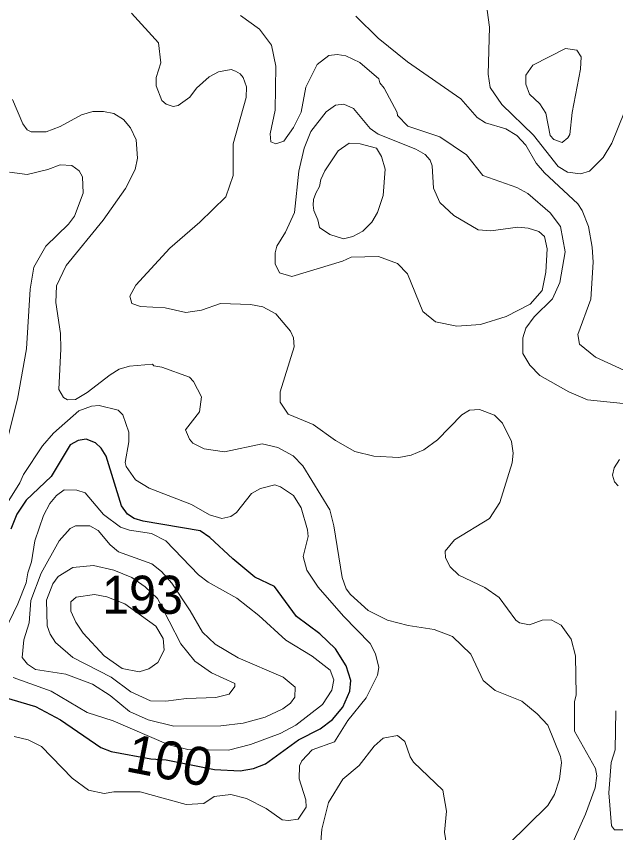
# Model space of a CAD drawing. Extents: x 673.6 to 698.9, y 7012 to 7040.1.
# Drawn here: x 685.826 to 687.084, y 7026.159 to 7027.871 of the extents above; entities that cross this region are included whole.
import ezdxf
from ezdxf.enums import TextEntityAlignment as Align

# ---------------------------------------------------------------- set-up
doc = ezdxf.new("R2010")
doc.units = 0
doc.header["$LTSCALE"] = 0.032
doc.layers.add('1', color=7, linetype='Continuous', lineweight=25)
doc.layers.add('2', color=7, linetype='Continuous', lineweight=13)
doc.layers.add('21', color=7, linetype='Continuous')
doc.layers.add('61', color=7, linetype='Continuous')

msp = doc.modelspace()

# ---------------------------------------------------------------- linework, layer by layer
at = {"layer": '1'}
msp.add_lwpolyline([(685.7788, 7026.4498), (685.8667, 7026.4234), (685.9193, 7026.3959), (686.0041, 7026.3375), (686.0253, 7026.329), (686.1088, 7026.3139), (686.1408, 7026.3121), (686.2422, 7026.2918), (686.2961, 7026.2887), (686.3239, 7026.2937), (686.3495, 7026.3034), (686.4189, 7026.3535), (686.464, 7026.377), (686.4899, 7026.3965), (686.5115, 7026.4223), (686.5264, 7026.456), (686.5282, 7026.4782), (686.5183, 7026.5088), (686.4961, 7026.545), (686.4633, 7026.5762), (686.4143, 7026.6122), (686.3684, 7026.6751), (686.3271, 7026.6952), (686.2808, 7026.7332), (686.2324, 7026.7784), (686.2122, 7026.7924), (686.0923, 7026.8121), (686.0739, 7026.8179), (686.0599, 7026.827), (686.0474, 7026.8445), (686.015, 7026.9485), (686.0047, 7026.9657), (685.9927, 7026.9769), (685.9732, 7026.9845), (685.9559, 7026.9815), (685.9393, 7026.9726), (685.8996, 7026.9058), (685.8473, 7026.8567), (685.8278, 7026.8269), (685.8152, 7026.7956)], dxfattribs=at)
at = {"layer": '2'}
for points in [[(687.1026, 7027.6708), (687.0757, 7027.6055), (687.0578, 7027.5749), (687.0292, 7027.5464), (687.0106, 7027.541), (686.9832, 7027.5441), (686.9634, 7027.5562), (686.9117, 7027.6218), (686.8452, 7027.686), (686.8205, 7027.7216), (686.8166, 7027.7496), (686.8191, 7027.8487), (686.8141, 7027.8838)], [(686.068, 7027.8778), (686.1247, 7027.8158), (686.1296, 7027.7734), (686.1202, 7027.743), (686.1198, 7027.7253), (686.1315, 7027.6946), (686.1412, 7027.6869), (686.1559, 7027.6824), (686.1659, 7027.684), (686.1908, 7027.7015), (686.2042, 7027.7207), (686.2309, 7027.7443), (686.251, 7027.7545), (686.277, 7027.7596), (686.2863, 7027.7562), (686.2964, 7027.7504), (686.3024, 7027.7428), (686.3096, 7027.7234), (686.3089, 7027.7012), (686.2818, 7027.6038), (686.2817, 7027.5377), (686.2659, 7027.4925), (686.2113, 7027.4393), (686.1488, 7027.3851), (686.0772, 7027.3072), (686.0649, 7027.2843), (686.0685, 7027.2689), (686.0869, 7027.2625), (686.1388, 7027.26), (686.182, 7027.2502), (686.2148, 7027.2552), (686.2547, 7027.2689), (686.318, 7027.2666), (686.3436, 7027.2617), (686.371, 7027.247), (686.4018, 7027.2111), (686.4083, 7027.1968), (686.4098, 7027.1782), (686.3803, 7027.0838), (686.3798, 7027.0621), (686.3968, 7027.0365), (686.4496, 7027.0152), (686.496, 7026.9813), (686.5367, 7026.9585), (686.5767, 7026.9485), (686.6289, 7026.9461), (686.655, 7026.9507), (686.6812, 7026.9623), (686.71, 7026.9827), (686.7611, 7027.0351), (686.7775, 7027.0454), (686.7986, 7027.0463), (686.8301, 7027.0346), (686.8466, 7027.0176), (686.8658, 7026.9792), (686.8692, 7026.9552), (686.8668, 7026.9349), (686.8407, 7026.8514), (686.8191, 7026.818), (686.7461, 7026.773), (686.7264, 7026.7496), (686.7271, 7026.7355), (686.7367, 7026.7169), (686.7549, 7026.6991), (686.8098, 7026.6734), (686.8394, 7026.6521), (686.8749, 7026.6046), (686.8825, 7026.5994), (686.9036, 7026.5952), (686.93, 7026.6046), (686.9486, 7026.6058), (686.97, 7026.5946), (686.9908, 7026.5647), (686.9999, 7026.5302), (687.0015, 7026.448), (686.9975, 7026.4337), (686.998, 7026.372), (687.0417, 7026.2938), (687.0443, 7026.2782), (687.0411, 7026.2529), (687.0211, 7026.1979), (686.9876, 7026.1243)], [(687.1001, 7027.0592), (687.0251, 7027.0669), (686.9855, 7027.0835), (686.9248, 7027.1178), (686.9043, 7027.1394), (686.8892, 7027.1639), (686.889, 7027.1972), (686.8954, 7027.2169), (686.9133, 7027.2407), (686.9518, 7027.2787), (686.9672, 7027.3132), (686.9778, 7027.3775), (686.9683, 7027.4307), (686.9463, 7027.4591), (686.8997, 7027.4995), (686.8769, 7027.5121), (686.8056, 7027.5374), (686.7711, 7027.5807), (686.7148, 7027.6182), (686.6478, 7027.6405), (686.6262, 7027.6635), (686.6258, 7027.6692), (686.5983, 7027.7204), (686.5892, 7027.7317), (686.5871, 7027.74), (686.5475, 7027.7743), (686.5176, 7027.7883), (686.4995, 7027.7908), (686.482, 7027.7892), (686.4574, 7027.77), (686.434, 7027.7225), (686.4242, 7027.6704), (686.4084, 7027.6383), (686.3876, 7027.6093), (686.371, 7027.6035), (686.3607, 7027.6078), (686.359, 7027.6248), (686.3696, 7027.6741), (686.3712, 7027.7665), (686.362, 7027.8108), (686.3365, 7027.8445), (686.2972, 7027.8732)], [(686.5387, 7027.8716), (686.5858, 7027.8253), (686.6476, 7027.7757), (686.7594, 7027.6985), (686.7936, 7027.6588), (686.8108, 7027.6475), (686.8538, 7027.6349), (686.8769, 7027.6212), (686.8953, 7027.6012), (686.9174, 7027.5634), (686.9349, 7027.5429), (687.0048, 7027.4777), (687.0138, 7027.4637), (687.0271, 7027.4306), (687.0351, 7027.3869), (687.0369, 7027.3557), (687.0319, 7027.2781), (687.0049, 7027.2042), (687.008, 7027.1835), (687.0416, 7027.1565), (687.1106, 7027.1252)], [(685.8183, 7027.6968), (685.8403, 7027.6456), (685.8493, 7027.6333), (685.8576, 7027.6289), (685.8894, 7027.6289), (685.9184, 7027.6404), (685.9634, 7027.6649), (685.9868, 7027.6716), (686.0094, 7027.6717)], [(686.0094, 7027.6717), (686.0311, 7027.6675), (686.0511, 7027.655), (686.0661, 7027.6372), (686.0778, 7027.6119), (686.0804, 7027.5735)], [(686.0804, 7027.5735), (686.0756, 7027.5501), (686.0553, 7027.5104), (686.0084, 7027.4434), (685.9308, 7027.3487), (685.9107, 7027.3062), (685.9095, 7027.2707), (685.9193, 7027.2061), (685.9201, 7027.1736), (685.9156, 7027.0883), (685.9252, 7027.0718), (685.9341, 7027.0671), (685.9504, 7027.0673), (685.9751, 7027.082), (686.0232, 7027.1196), (686.0425, 7027.1309), (686.064, 7027.1375), (686.1121, 7027.1416), (686.1153, 7027.1383), (686.1321, 7027.1356), (686.1897, 7027.1144), (686.198, 7027.1051), (686.215, 7027.0729), (686.2105, 7027.042), (686.1817, 7027.0042), (686.1895, 7026.9842), (686.1969, 7026.9757), (686.2208, 7026.9639), (686.2631, 7026.9576), (686.3425, 7026.9746), (686.3755, 7026.9668), (686.4077, 7026.9491), (686.4277, 7026.9282), (686.4844, 7026.8363), (686.493, 7026.8027), (686.5099, 7026.6941), (686.5189, 7026.6706), (686.528, 7026.6586), (686.5649, 7026.625), (686.6051, 7026.6047), (686.649, 7026.5935), (686.7032, 7026.5849), (686.742, 7026.5702), (686.7805, 7026.5335), (686.8059, 7026.478), (686.8314, 7026.4576), (686.8873, 7026.4349), (686.9196, 7026.4084), (686.9414, 7026.3849), (686.9684, 7026.319), (686.9703, 7026.3064), (686.9659, 7026.271), (686.9555, 7026.2394), (686.9415, 7026.2164), (686.8172, 7026.0939)], [(685.8099, 7026.9934), (685.8291, 7027.0683), (685.8479, 7027.1735), (685.8556, 7027.299), (685.8634, 7027.3451), (685.8882, 7027.3889), (685.9362, 7027.4355), (685.9487, 7027.452), (685.9669, 7027.5), (685.9651, 7027.5346), (685.9584, 7027.5469), (685.9428, 7027.5582), (685.9185, 7027.5598), (685.8927, 7027.5499), (685.849, 7027.5394), (685.8122, 7027.5443)], [(685.7837, 7026.813), (685.8336, 7026.8931), (685.8414, 7026.9102), (685.8811, 7026.9704), (685.9043, 7026.9967), (685.9577, 7027.0441), (685.9845, 7027.0539), (686.0001, 7027.0553), (686.04, 7027.0453), (686.0497, 7027.0357), (686.0622, 7026.999), (686.0622, 7026.9789), (686.0549, 7026.9357), (686.0571, 7026.927), (686.0767, 7026.8988), (686.1053, 7026.8818), (686.1941, 7026.8473), (686.2319, 7026.8259), (686.258, 7026.8179), (686.2763, 7026.8222), (686.2882, 7026.8308), (686.3201, 7026.8702), (686.3387, 7026.8812), (686.3688, 7026.8885), (686.3811, 7026.8844), (686.4082, 7026.8663), (686.4241, 7026.8401), (686.4377, 7026.7939), (686.4386, 7026.7803), (686.428, 7026.7384), (686.4361, 7026.7093), (686.4601, 7026.6743), (686.5129, 7026.613), (686.5691, 7026.556), (686.5803, 7026.5345), (686.5872, 7026.5053), (686.5841, 7026.4891), (686.5604, 7026.4418), (686.5221, 7026.3945), (686.494, 7026.3493), (686.447, 7026.333), (686.4254, 7026.3097), (686.4205, 7026.299), (686.4198, 7026.2722), (686.4337, 7026.2278), (686.4345, 7026.2123), (686.4178, 7026.1874), (686.3976, 7026.1843), (686.3842, 7026.186), (686.3504, 7026.2099), (686.3094, 7026.2307), (686.2763, 7026.2393), (686.2415, 7026.2351), (686.2202, 7026.2206), (686.1827, 7026.2181), (686.086, 7026.2449), (686.0311, 7026.245), (686.0107, 7026.2411), (685.9782, 7026.2485), (685.9434, 7026.2736), (685.8795, 7026.3397), (685.8513, 7026.3538), (685.822, 7026.3611)], [(687.0892, 7026.8868), (687.0815, 7026.8948), (687.0772, 7026.9086), (687.0806, 7026.9243), (687.0924, 7026.9415)], [(685.8195, 7026.4844), (685.8999, 7026.4561), (685.9749, 7026.4112), (686.0296, 7026.3937), (686.1467, 7026.3434), (686.1862, 7026.3332), (686.2719, 7026.3319), (686.318, 7026.3443), (686.3804, 7026.3673), (686.4129, 7026.3844), (686.4687, 7026.4281), (686.4883, 7026.4583), (686.4928, 7026.4793), (686.4851, 7026.5002), (686.447, 7026.529), (686.3923, 7026.5631), (686.3354, 7026.6146), (686.2893, 7026.6507), (686.229, 7026.6844), (686.2088, 7026.6997), (686.1403, 7026.771), (686.1103, 7026.7864), (686.0636, 7026.7933), (686.0454, 7026.7996), (686.0091, 7026.8267), (685.9707, 7026.8715), (685.9535, 7026.8771), (685.9271, 7026.8778), (685.9105, 7026.8665), (685.8966, 7026.8497), (685.8838, 7026.8241), (685.8652, 7026.771), (685.8585, 7026.7274), (685.8503, 7026.7041), (685.8469, 7026.6828), (685.8297, 7026.6388), (685.7923, 7026.562)], [(687.1005, 7026.1652), (687.0817, 7026.1653), (687.0751, 7026.1731), (687.0698, 7026.2426), (687.0747, 7026.3064), (687.0828, 7026.3325), (687.0846, 7026.4147)], [(686.7289, 7026.1338), (686.7246, 7026.1599), (686.7288, 7026.2043), (686.7211, 7026.2484), (686.6596, 7026.307), (686.6526, 7026.3179), (686.6419, 7026.3505), (686.6264, 7026.3626), (686.5964, 7026.3576), (686.5771, 7026.3408), (686.5461, 7026.2999), (686.5113, 7026.2716), (686.4813, 7026.2226), (686.4674, 7026.1667), (686.4634, 7026.1141)]]:
    msp.add_lwpolyline(points, dxfattribs=at)
for points in [[(686.9925, 7027.6696), (687.0103, 7027.7606), (687.0114, 7027.7864), (687.0027, 7027.7999), (686.9789, 7027.8039), (686.9104, 7027.7686), (686.8957, 7027.748), (686.8956, 7027.7287), (686.9035, 7027.7081), (686.9251, 7027.688), (686.9378, 7027.6683), (686.9468, 7027.6213), (686.954, 7027.6131), (686.972, 7027.6068), (686.9835, 7027.6161), (686.9876, 7027.6236)], [(686.4446, 7027.6296), (686.4764, 7027.6708), (686.4961, 7027.6847), (686.5135, 7027.6873), (686.5341, 7027.6781), (686.5687, 7027.6361), (686.5855, 7027.6241), (686.6649, 7027.5926), (686.6846, 7027.5817), (686.6949, 7027.5698), (686.6991, 7027.5576), (686.7017, 7027.5109), (686.715, 7027.481), (686.7448, 7027.4537), (686.7959, 7027.4233), (686.8221, 7027.4214), (686.8791, 7027.4292), (686.9005, 7027.4267), (686.9228, 7027.4196), (686.9344, 7027.4092), (686.94, 7027.3837), (686.9375, 7027.3347), (686.9299, 7027.2962), (686.9046, 7027.2676), (686.854, 7027.2415), (686.8006, 7027.2247), (686.7511, 7027.2217), (686.706, 7027.2307), (686.6796, 7027.2518), (686.6472, 7027.3309), (686.6262, 7027.3526), (686.5866, 7027.3675), (686.529, 7027.3659), (686.5107, 7027.3578), (686.4045, 7027.3258), (686.3789, 7027.3333), (686.3696, 7027.3524), (686.3697, 7027.3754), (686.373, 7027.3894), (686.3914, 7027.4184), (686.4102, 7027.46), (686.419, 7027.5463), (686.4305, 7027.5948)], [(686.593, 7027.5774), (686.5823, 7027.5944), (686.5481, 7027.6035), (686.5252, 7027.6051), (686.5017, 7027.5891), (686.4738, 7027.547), (686.4656, 7027.529), (686.4626, 7027.514), (686.4551, 7027.5005), (686.4499, 7027.4873), (686.4491, 7027.475), (686.4506, 7027.4637), (686.4591, 7027.4444), (686.4623, 7027.4284), (686.4844, 7027.4134), (686.5128, 7027.4047), (686.5323, 7027.4097), (686.5538, 7027.4204), (686.5724, 7027.4397), (686.5844, 7027.4595), (686.5965, 7027.4957), (686.6005, 7027.551)], [(686.0638, 7026.4131), (686.0234, 7026.4468), (685.9864, 7026.4704), (685.9305, 7026.4917), (685.8668, 7026.5014), (685.8497, 7026.5127), (685.8388, 7026.5268), (685.8421, 7026.5635), (685.8535, 7026.5989), (685.8566, 7026.6458), (685.8784, 7026.7031), (685.9167, 7026.7713), (685.9393, 7026.7967), (685.9504, 7026.8028), (685.9805, 7026.8029), (685.9982, 7026.7931), (686.0233, 7026.7631), (686.0412, 7026.7479), (686.111, 7026.7231), (686.1313, 7026.7069), (686.1525, 7026.6825), (686.1913, 7026.6247), (686.2169, 7026.5798), (686.2436, 7026.5543), (686.2923, 7026.5261), (686.3861, 7026.485), (686.4117, 7026.4644), (686.4111, 7026.4432), (686.4017, 7026.4308), (686.3859, 7026.4187), (686.3488, 7026.4016), (686.3025, 7026.389), (686.2558, 7026.3832), (686.1571, 7026.3827), (686.1028, 7026.3956)], [(686.0665, 7026.4548), (686.0258, 7026.4852), (685.9453, 7026.5263), (685.9089, 7026.5577), (685.8977, 7026.5753), (685.8913, 7026.5931), (685.8898, 7026.6466), (685.9029, 7026.6809), (685.914, 7026.6964), (685.945, 7026.7151), (685.9883, 7026.7192), (686.0311, 7026.7093), (686.0689, 7026.6945), (686.0971, 7026.6746), (686.123, 7026.6501), (686.1717, 7026.5554), (686.2013, 7026.5187), (686.2362, 7026.4942), (686.2848, 7026.4717), (686.2853, 7026.4654), (686.2729, 7026.4495), (686.2454, 7026.4423), (686.1832, 7026.4406), (686.1403, 7026.4348), (686.1077, 7026.4359)], [(686.137, 7026.5421), (686.1343, 7026.5666), (686.1189, 7026.5919), (686.0543, 7026.6391), (686.0165, 7026.6535), (685.9904, 7026.6584), (685.9521, 7026.6528), (685.941, 7026.6432), (685.941, 7026.6234), (685.9515, 7026.6006), (685.9669, 7026.5774), (686.0105, 7026.5302), (686.0484, 7026.5036), (686.084, 7026.4966), (686.1047, 7026.503), (686.1234, 7026.5157)]]:
    msp.add_lwpolyline(points, close=True, dxfattribs=at)

# ---------------------------------------------------------------- texts
at = {"layer": '21', "width": 0.95}
msp.add_text('193', height=0.08, dxfattribs=at).set_placement((686.0066, 7026.6181))
at = {"layer": '61'}
msp.add_text('100', height=0.08, rotation=349.023, dxfattribs=at).set_placement((686.1408, 7026.2714), align=Align.CENTER)

doc.saveas('drawing.dxf')
